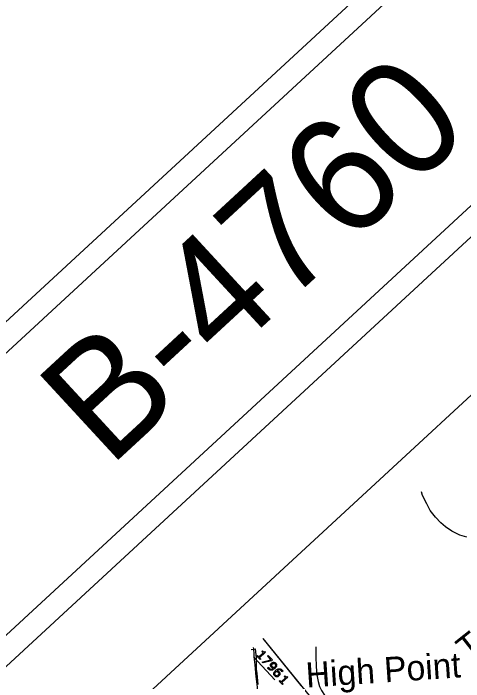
# Model space of a CAD drawing. Extents: x 1695041 to 1706254, y 786537 to 798223.
# Drawn here: x 1702645.3 to 1702938.6, y 797134.4 to 797569.4 of the extents above; entities that cross this region are included whole.
import ezdxf

# ---------------------------------------------------------------- set-up
doc = ezdxf.new("R2010")
doc.units = 0
for name, color, linetype in [('Default', 7, 'Continuous'), ('Old_Level_32', 7, 'Continuous'), ('Sheet Title CELL', 7, 'Continuous')]:
    doc.layers.add(name, color=color, linetype=linetype)

msp = doc.modelspace()

# ---------------------------------------------------------------- linework, layer by layer
at = {"layer": 'Default'}
for p, q in [((1702807.76, 797162.38), (1702832.5, 797131.99)), ((1702801.77, 797150.55), (1702815.56, 797135.62))]:
    msp.add_line(p, q, dxfattribs=at)
for points in [[(1703207.65, 797564.73), (1702636.99, 797037.98), (1703265.12, 796357.5), (1703835.77, 796884.26)], [(1702807.76, 797162.38), (1703001.1, 796924.8), (1703349.84, 796504.53)], [(1702807.76, 797162.38), (1703001.1, 796924.8), (1703349.84, 796504.53)], [(1702807.76, 797162.38), (1702807.76, 797162.38)], [(1702801.58, 797156.68), (1702801.67, 797155.83)], [(1702842.26, 797157.09), (1702842.24, 797150.81), (1702842.45, 797144.26), (1702842.93, 797138.81), (1702843.78, 797134.58), (1702844.75, 797131.32), (1702845.95, 797128.72), (1702847.97, 797125.69), (1702850.68, 797123.04), (1702853.93, 797120.97), (1702860.05, 797118.8), (1702867.71, 797117.51)], [(1702800.09, 797155.3), (1702802.77, 797155.77), (1702803.33, 797149.8), (1702803.49, 797142.54), (1702803.78, 797139.61), (1702804.52, 797132.61)], [(1702800.09, 797155.3), (1702802.77, 797155.77), (1702803.33, 797149.8), (1702803.49, 797142.54), (1702803.78, 797139.61), (1702804.52, 797132.61)], [(1702801.67, 797155.83), (1702802.11, 797148.77), (1702802.48, 797145.35), (1702803.3, 797137.64), (1702804.15, 797130.7), (1702804.45, 797122.37)], [(1702805.98, 797148.71), (1702803.86, 797151.01), (1702804.3, 797151.41), (1702805.11, 797150.53), (1702807.96, 797153.15), (1702807.14, 797154.04), (1702807.53, 797154.39)], [(1702809.03, 797153.95), (1702809.44, 797153.51), (1702805.62, 797149.98), (1702806.42, 797149.11), (1702805.98, 797148.71)], [(1702813.38, 797147.95), (1702808, 797146.53), (1702807.43, 797147.14), (1702813.06, 797148.56), (1702810.83, 797150.97), (1702811.33, 797151.44), (1702814.01, 797148.53), (1702813.38, 797147.95)], [(1702810.89, 797143.36), (1702811.44, 797143.87), (1702811.46, 797143.84)], [(1702820.79, 797141.21), (1702820.24, 797140.71), (1702820.22, 797140.74)], [(1702820.51, 797132.51), (1702818.39, 797134.81), (1702818.83, 797135.21), (1702819.64, 797134.32), (1702822.48, 797136.95), (1702821.67, 797137.83), (1702822.06, 797138.19)], [(1702823.56, 797137.75), (1702823.97, 797137.31), (1702820.15, 797133.77), (1702820.95, 797132.91), (1702820.51, 797132.51)]]:
    msp.add_lwpolyline(points, dxfattribs=at)
for points in [[(1702807.53, 797154.39), (1702807.69, 797154.21), (1702807.91, 797154.04), (1702808.13, 797153.86), (1702808.29, 797153.81), (1702808.48, 797153.74), (1702808.66, 797153.77), (1702808.84, 797153.79), (1702809.03, 797153.95)], [(1702811.46, 797143.84), (1702811.5, 797143.72), (1702811.6, 797143.53), (1702811.7, 797143.34), (1702811.87, 797143.16), (1702812.45, 797142.53), (1702813.16, 797142.52), (1702813.86, 797142.51), (1702814.58, 797143.07), (1702814.18, 797143.18), (1702813.89, 797143.35), (1702813.61, 797143.52), (1702813.35, 797143.8), (1702813.11, 797144.06), (1702812.97, 797144.32), (1702812.82, 797144.58), (1702812.78, 797144.93), (1702812.72, 797145.34), (1702812.87, 797145.72), (1702813.02, 797146.09), (1702813.39, 797146.44), (1702814.05, 797147.04), (1702814.85, 797146.99), (1702815.65, 797146.94), (1702816.22, 797146.32), (1702816.5, 797146.01), (1702816.65, 797145.66), (1702816.8, 797145.31), (1702816.79, 797144.94), (1702816.77, 797144.48), (1702816.52, 797144), (1702816.27, 797143.53), (1702815.68, 797142.98)], [(1702815.27, 797143.68), (1702815.71, 797144.08), (1702815.9, 797144.42), (1702816.08, 797144.76), (1702816.08, 797145.06), (1702816.09, 797145.31), (1702816, 797145.51), (1702815.91, 797145.72), (1702815.75, 797145.9), (1702815.37, 797146.31), (1702814.89, 797146.31), (1702814.42, 797146.31), (1702813.95, 797145.88), (1702813.68, 797145.63), (1702813.58, 797145.4), (1702813.48, 797145.16), (1702813.52, 797144.86), (1702813.55, 797144.65), (1702813.66, 797144.47), (1702813.78, 797144.29), (1702813.95, 797144.1), (1702814.15, 797143.88), (1702814.42, 797143.71), (1702814.69, 797143.53), (1702814.99, 797143.44), (1702815.05, 797143.49), (1702815.12, 797143.54), (1702815.18, 797143.59), (1702815.27, 797143.68)], [(1702815.68, 797142.98), (1702815.12, 797142.47), (1702814.55, 797142.18), (1702813.98, 797141.89), (1702813.43, 797141.85), (1702812.86, 797141.81), (1702812.32, 797142.03), (1702811.79, 797142.26), (1702811.3, 797142.79), (1702811.16, 797142.94), (1702811.06, 797143.08), (1702810.95, 797143.23), (1702810.89, 797143.36)], [(1702818.29, 797138.14), (1702817.64, 797137.54), (1702816.84, 797137.59), (1702816.04, 797137.64), (1702815.47, 797138.26), (1702815.18, 797138.57), (1702815.04, 797138.92), (1702814.9, 797139.26), (1702814.91, 797139.64), (1702814.92, 797140.1), (1702815.19, 797140.59), (1702815.45, 797141.09), (1702816, 797141.59), (1702816.57, 797142.12), (1702817.12, 797142.4), (1702817.67, 797142.68), (1702818.25, 797142.73), (1702818.8, 797142.77), (1702819.35, 797142.54), (1702819.9, 797142.31), (1702820.38, 797141.79), (1702820.54, 797141.62), (1702820.63, 797141.49), (1702820.72, 797141.36), (1702820.79, 797141.21)], [(1702817.73, 797138.7), (1702817.99, 797138.94), (1702818.1, 797139.18), (1702818.2, 797139.42), (1702818.16, 797139.71), (1702818.13, 797139.93), (1702818.01, 797140.12), (1702817.89, 797140.3), (1702817.73, 797140.47), (1702817.51, 797140.72), (1702817.26, 797140.87), (1702817.01, 797141.03), (1702816.69, 797141.14), (1702816.62, 797141.08), (1702816.56, 797141.03), (1702816.5, 797140.98), (1702816.41, 797140.9), (1702815.96, 797140.48), (1702815.79, 797140.15), (1702815.61, 797139.82), (1702815.61, 797139.52), (1702815.61, 797139.27), (1702815.69, 797139.07), (1702815.77, 797138.86), (1702815.94, 797138.68), (1702816.32, 797138.27), (1702816.79, 797138.26), (1702817.26, 797138.26), (1702817.73, 797138.7)], [(1702820.22, 797140.74), (1702820.19, 797140.86), (1702820.08, 797141.05), (1702819.97, 797141.25), (1702819.81, 797141.42), (1702819.25, 797142.03), (1702818.53, 797142.04), (1702817.81, 797142.05), (1702817.1, 797141.51), (1702817.47, 797141.4), (1702817.76, 797141.24), (1702818.05, 797141.08), (1702818.33, 797140.78), (1702818.58, 797140.5), (1702818.72, 797140.25), (1702818.86, 797140), (1702818.91, 797139.64), (1702818.96, 797139.23), (1702818.82, 797138.86), (1702818.67, 797138.49), (1702818.29, 797138.14)], [(1702822.06, 797138.19), (1702822.22, 797138.01), (1702822.44, 797137.83), (1702822.66, 797137.65), (1702822.82, 797137.6), (1702823.01, 797137.54), (1702823.19, 797137.56), (1702823.37, 797137.59), (1702823.56, 797137.75)]]:
    msp.add_open_spline(points, degree=3, dxfattribs=at)
at = {"layer": 'Old_Level_32'}
msp.add_lwpolyline([(1702940.73, 797228.34), (1702936.13, 797229.69), (1702930.82, 797232.42), (1702926.86, 797235.09), (1702923.78, 797237.83), (1702920.3, 797241.42), (1702916.79, 797245.77), (1702914.5, 797250.05), (1702911.79, 797255.58), (1702911.19, 797257.85)], dxfattribs=at)
at = {"layer": 'Sheet Title CELL'}
for p, q in [((1700931.83, 795587.54), (1703180.34, 797663.06)), ((1701349.82, 795952.96), (1703190.52, 797652.04))]:
    msp.add_line(p, q, dxfattribs=at)
for points in [[(1703089.62, 797783.46), (1700819.07, 795687.58)], [(1703089.62, 797783.46), (1700819.07, 795687.58)], [(1703088.8, 797762.23), (1700840.26, 795686.74)]]:
    msp.add_lwpolyline(points, dxfattribs=at)

# ---------------------------------------------------------------- texts
at = {"layer": 'Default'}
for s, height, rotation, p in [('Thomasville', 16.3775, 38.3974, (1702942.2, 797147)), ('High Point', 16.378, 3.8316, (1702836.29, 797130.47))]:
    msp.add_text(s, height=height, rotation=rotation, dxfattribs=at).set_placement(p)
at = {"layer": 'Sheet Title CELL'}
msp.add_text('B-4760  ', height=75, rotation=42.7091, dxfattribs=at).set_placement((1702707.58, 797273.16))

doc.saveas('drawing.dxf')
